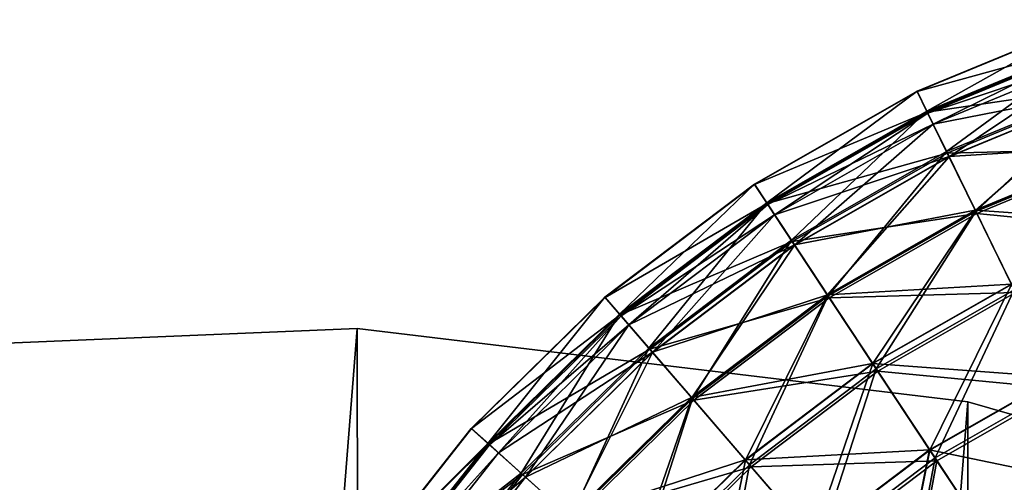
# Model space of a CAD drawing. Header units: millimetres. Extents: x 0 to 453, y 0 to 454.
# Tile 443 of 530: x 208 to 260, y 426 to 450. Entities that reach past the tile are written whole.
import ezdxf

# ---------------------------------------------------------------- set-up
doc = ezdxf.new("R2010")
doc.units = ezdxf.units.MM
doc.header["$LTSCALE"] = 25.4
doc.layers.get('0').update_dxf_attribs({"true_color": 0xff5454})

# ---------------------------------------------------------------- blocks, each defined once
blk = doc.blocks.new('KARO-V-10303.STL')
at = {"color": 7, "true_color": 0xffffff}
mesh = blk.add_polyface(dxfattribs=at)
corners = [(37.568, 211.219, 682.186), (46.118, 216.011, 672.487), (37.052, 212.273, 672.487), (46.495, 214.899, 682.186)]
mesh.append_faces([[corners[k] for k in face] for face in [(0, 1, 2), (1, 0, 3)]], dxfattribs={"vtx0": -1, "color": 7})
mesh = blk.add_polyface(dxfattribs=at)
corners = [(37.052, 212.273, 672.487), (46.124, 215.995, 662.718), (37.059, 212.258, 662.718), (46.118, 216.011, 672.487)]
mesh.append_faces([[corners[k] for k in face] for face in [(0, 1, 2), (1, 0, 3)]], dxfattribs={"vtx0": -1, "color": 7})
mesh = blk.add_polyface(dxfattribs=at)
corners = [(37.059, 212.258, 662.718), (46.511, 214.851, 653.023), (37.59, 211.173, 653.023), (46.124, 215.995, 662.718)]
mesh.append_faces([[corners[k] for k in face] for face in [(0, 1, 2), (1, 0, 3)]], dxfattribs={"vtx0": -1, "color": 7})
mesh = blk.add_polyface(dxfattribs=at)
corners = [(38.6, 209.11, 691.669), (46.495, 214.899, 682.186), (37.568, 211.219, 682.186), (47.249, 212.676, 691.669)]
mesh.append_faces([[corners[k] for k in face] for face in [(0, 1, 2), (1, 0, 3)]], dxfattribs={"vtx0": -1, "color": 7})
mesh = blk.add_polyface(dxfattribs=at)
corners = [(37.59, 211.173, 653.023), (47.276, 212.597, 643.548), (38.637, 209.035, 643.548), (46.511, 214.851, 653.023)]
mesh.append_faces([[corners[k] for k in face] for face in [(0, 1, 2), (1, 0, 3)]], dxfattribs={"vtx0": -1, "color": 7})
mesh = blk.add_polyface(dxfattribs=at)
corners = [(46.531, 214.794, 667.704), (37.897, 210.546, 657.704), (46.735, 214.19, 657.704), (37.617, 211.119, 667.704)]
mesh.append_faces([[corners[k] for k in face] for face in [(0, 1, 2), (1, 0, 3)]], dxfattribs={"vtx0": -1, "color": 7})
mesh = blk.add_polyface(dxfattribs=at)
corners = [(46.734, 214.194, 677.704), (37.617, 211.119, 667.704), (46.531, 214.794, 667.704), (37.895, 210.55, 677.704)]
mesh.append_faces([[corners[k] for k in face] for face in [(0, 1, 2), (1, 0, 3)]], dxfattribs={"vtx0": -1, "color": 7})
mesh = blk.add_polyface(dxfattribs=at)
corners = [(47.342, 212.4, 687.543), (37.895, 210.55, 677.704), (46.734, 214.194, 677.704), (38.728, 208.849, 687.543)]
mesh.append_faces([[corners[k] for k in face] for face in [(0, 1, 2), (1, 0, 3)]], dxfattribs={"vtx0": -1, "color": 7})
mesh = blk.add_polyface(dxfattribs=at)
corners = [(46.735, 214.19, 657.704), (38.731, 208.841, 647.866), (47.345, 212.392, 647.866), (37.897, 210.546, 657.704)]
mesh.append_faces([[corners[k] for k in face] for face in [(0, 1, 2), (1, 0, 3)]], dxfattribs={"vtx0": -1, "color": 7})
mesh = blk.add_polyface(dxfattribs=at)
corners = [(40.132, 205.979, 700.795), (47.249, 212.676, 691.669), (38.6, 209.11, 691.669), (48.368, 209.375, 700.795)]
mesh.append_faces([[corners[k] for k in face] for face in [(0, 1, 2), (1, 0, 3)]], dxfattribs={"vtx0": -1, "color": 7})
mesh = blk.add_polyface(dxfattribs=at)
corners = [(38.637, 209.035, 643.548), (48.405, 209.266, 634.434), (40.183, 205.876, 634.434), (47.276, 212.597, 643.548)]
mesh.append_faces([[corners[k] for k in face] for face in [(0, 1, 2), (1, 0, 3)]], dxfattribs={"vtx0": -1, "color": 7})
mesh = blk.add_polyface(dxfattribs=at)
corners = [(48.346, 209.442, 697.063), (38.728, 208.849, 687.543), (47.342, 212.4, 687.543), (40.101, 206.043, 697.063)]
mesh.append_faces([[corners[k] for k in face] for face in [(0, 1, 2), (1, 0, 3)]], dxfattribs={"vtx0": -1, "color": 7})
mesh = blk.add_polyface(dxfattribs=at)
corners = [(47.345, 212.392, 647.866), (40.107, 206.032, 638.347), (48.35, 209.43, 638.347), (38.731, 208.841, 647.866)]
mesh.append_faces([[corners[k] for k in face] for face in [(0, 1, 2), (1, 0, 3)]], dxfattribs={"vtx0": -1, "color": 7})
mesh = blk.add_polyface(dxfattribs=at)
corners = [(29.185, 206.427, 682.186), (37.052, 212.273, 672.487), (28.538, 207.407, 672.487), (37.568, 211.219, 682.186)]
mesh.append_faces([[corners[k] for k in face] for face in [(0, 1, 2), (1, 0, 3)]], dxfattribs={"vtx0": -1, "color": 7})
mesh = blk.add_polyface(dxfattribs=at)
corners = [(28.538, 207.407, 672.487), (37.059, 212.258, 662.718), (28.547, 207.393, 662.718), (37.052, 212.273, 672.487)]
mesh.append_faces([[corners[k] for k in face] for face in [(0, 1, 2), (1, 0, 3)]], dxfattribs={"vtx0": -1, "color": 7})
mesh = blk.add_polyface(dxfattribs=at)
corners = [(28.547, 207.393, 662.718), (37.59, 211.173, 653.023), (29.213, 206.385, 653.023), (37.059, 212.258, 662.718)]
mesh.append_faces([[corners[k] for k in face] for face in [(0, 1, 2), (1, 0, 3)]], dxfattribs={"vtx0": -1, "color": 7})
mesh = blk.add_polyface(dxfattribs=at)
corners = [(30.478, 204.468, 691.669), (37.568, 211.219, 682.186), (29.185, 206.427, 682.186), (38.6, 209.11, 691.669)]
mesh.append_faces([[corners[k] for k in face] for face in [(0, 1, 2), (1, 0, 3)]], dxfattribs={"vtx0": -1, "color": 7})
mesh = blk.add_polyface(dxfattribs=at)
corners = [(29.213, 206.385, 653.023), (38.637, 209.035, 643.548), (30.524, 204.398, 643.548), (37.59, 211.173, 653.023)]
mesh.append_faces([[corners[k] for k in face] for face in [(0, 1, 2), (1, 0, 3)]], dxfattribs={"vtx0": -1, "color": 7})
mesh = blk.add_polyface(dxfattribs=at)
corners = [(37.895, 210.55, 677.704), (29.246, 206.334, 667.704), (37.617, 211.119, 667.704), (29.595, 205.806, 677.704)]
mesh.append_faces([[corners[k] for k in face] for face in [(0, 1, 2), (1, 0, 3)]], dxfattribs={"vtx0": -1, "color": 7})
mesh = blk.add_polyface(dxfattribs=at)
corners = [(37.617, 211.119, 667.704), (29.597, 205.802, 657.704), (37.897, 210.546, 657.704), (29.246, 206.334, 667.704)]
mesh.append_faces([[corners[k] for k in face] for face in [(0, 1, 2), (1, 0, 3)]], dxfattribs={"vtx0": -1, "color": 7})
mesh = blk.add_polyface(dxfattribs=at)
corners = [(38.728, 208.849, 687.543), (29.595, 205.806, 677.704), (37.895, 210.55, 677.704), (30.638, 204.225, 687.543)]
mesh.append_faces([[corners[k] for k in face] for face in [(0, 1, 2), (1, 0, 3)]], dxfattribs={"vtx0": -1, "color": 7})
mesh = blk.add_polyface(dxfattribs=at)
corners = [(37.897, 210.546, 657.704), (30.643, 204.218, 647.866), (38.731, 208.841, 647.866), (29.597, 205.802, 657.704)]
mesh.append_faces([[corners[k] for k in face] for face in [(0, 1, 2), (1, 0, 3)]], dxfattribs={"vtx0": -1, "color": 7})
mesh = blk.add_polyface(dxfattribs=at)
corners = [(49.728, 205.366, 706.111), (40.101, 206.043, 697.063), (48.346, 209.442, 697.063), (41.993, 202.177, 706.111)]
mesh.append_faces([[corners[k] for k in face] for face in [(0, 1, 2), (1, 0, 3)]], dxfattribs={"vtx0": -1, "color": 7})
mesh = blk.add_polyface(dxfattribs=at)
corners = [(48.35, 209.43, 638.347), (42, 202.162, 629.3), (49.733, 205.35, 629.3), (40.107, 206.032, 638.347)]
mesh.append_faces([[corners[k] for k in face] for face in [(0, 1, 2), (1, 0, 3)]], dxfattribs={"vtx0": -1, "color": 7})
mesh = blk.add_polyface(dxfattribs=at)
corners = [(42.142, 201.872, 709.429), (48.368, 209.375, 700.795), (40.132, 205.979, 700.795), (49.837, 205.045, 709.429)]
mesh.append_faces([[corners[k] for k in face] for face in [(0, 1, 2), (1, 0, 3)]], dxfattribs={"vtx0": -1, "color": 7})
mesh = blk.add_polyface(dxfattribs=at)
corners = [(32.398, 201.558, 700.795), (38.6, 209.11, 691.669), (30.478, 204.468, 691.669), (40.132, 205.979, 700.795)]
mesh.append_faces([[corners[k] for k in face] for face in [(0, 1, 2), (1, 0, 3)]], dxfattribs={"vtx0": -1, "color": 7})
mesh = blk.add_polyface(dxfattribs=at)
corners = [(30.524, 204.398, 643.548), (40.183, 205.876, 634.434), (32.461, 201.462, 634.434), (38.637, 209.035, 643.548)]
mesh.append_faces([[corners[k] for k in face] for face in [(0, 1, 2), (1, 0, 3)]], dxfattribs={"vtx0": -1, "color": 7})
mesh = blk.add_polyface(dxfattribs=at)
corners = [(40.101, 206.043, 697.063), (30.638, 204.225, 687.543), (38.728, 208.849, 687.543), (32.359, 201.617, 697.063)]
mesh.append_faces([[corners[k] for k in face] for face in [(0, 1, 2), (1, 0, 3)]], dxfattribs={"vtx0": -1, "color": 7})
mesh = blk.add_polyface(dxfattribs=at)
corners = [(38.731, 208.841, 647.866), (32.366, 201.607, 638.347), (40.107, 206.032, 638.347), (30.643, 204.218, 647.866)]
mesh.append_faces([[corners[k] for k in face] for face in [(0, 1, 2), (1, 0, 3)]], dxfattribs={"vtx0": -1, "color": 7})
mesh = blk.add_polyface(dxfattribs=at)
corners = [(40.183, 205.876, 634.434), (49.883, 204.907, 625.816), (42.206, 201.742, 625.816), (48.405, 209.266, 634.434)]
mesh.append_faces([[corners[k] for k in face] for face in [(0, 1, 2), (1, 0, 3)]], dxfattribs={"vtx0": -1, "color": 7})
mesh = blk.add_polyface(dxfattribs=at)
corners = [(21.483, 200.602, 682.186), (28.538, 207.407, 672.487), (20.717, 201.492, 672.487), (29.185, 206.427, 682.186)]
mesh.append_faces([[corners[k] for k in face] for face in [(0, 1, 2), (1, 0, 3)]], dxfattribs={"vtx0": -1, "color": 7})
mesh = blk.add_polyface(dxfattribs=at)
corners = [(20.717, 201.492, 672.487), (28.547, 207.393, 662.718), (20.728, 201.479, 662.718), (28.538, 207.407, 672.487)]
mesh.append_faces([[corners[k] for k in face] for face in [(0, 1, 2), (1, 0, 3)]], dxfattribs={"vtx0": -1, "color": 7})
mesh = blk.add_polyface(dxfattribs=at)
corners = [(20.728, 201.479, 662.718), (29.213, 206.385, 653.023), (21.516, 200.564, 653.023), (28.547, 207.393, 662.718)]
mesh.append_faces([[corners[k] for k in face] for face in [(0, 1, 2), (1, 0, 3)]], dxfattribs={"vtx0": -1, "color": 7})
mesh = blk.add_polyface(dxfattribs=at)
corners = [(23.016, 198.825, 691.669), (29.185, 206.427, 682.186), (21.483, 200.602, 682.186), (30.478, 204.468, 691.669)]
mesh.append_faces([[corners[k] for k in face] for face in [(0, 1, 2), (1, 0, 3)]], dxfattribs={"vtx0": -1, "color": 7})
mesh = blk.add_polyface(dxfattribs=at)
corners = [(21.516, 200.564, 653.023), (30.524, 204.398, 643.548), (23.071, 198.762, 643.548), (29.213, 206.385, 653.023)]
mesh.append_faces([[corners[k] for k in face] for face in [(0, 1, 2), (1, 0, 3)]], dxfattribs={"vtx0": -1, "color": 7})
mesh = blk.add_polyface(dxfattribs=at)
corners = [(29.246, 206.334, 667.704), (21.972, 200.036, 657.704), (29.597, 205.802, 657.704), (21.556, 200.518, 667.704)]
mesh.append_faces([[corners[k] for k in face] for face in [(0, 1, 2), (1, 0, 3)]], dxfattribs={"vtx0": -1, "color": 7})
mesh = blk.add_polyface(dxfattribs=at)
corners = [(29.595, 205.806, 677.704), (21.556, 200.518, 667.704), (29.246, 206.334, 667.704), (21.969, 200.039, 677.704)]
mesh.append_faces([[corners[k] for k in face] for face in [(0, 1, 2), (1, 0, 3)]], dxfattribs={"vtx0": -1, "color": 7})
mesh = blk.add_polyface(dxfattribs=at)
corners = [(30.638, 204.225, 687.543), (21.969, 200.039, 677.704), (29.595, 205.806, 677.704), (23.206, 198.604, 687.543)]
mesh.append_faces([[corners[k] for k in face] for face in [(0, 1, 2), (1, 0, 3)]], dxfattribs={"vtx0": -1, "color": 7})
mesh = blk.add_polyface(dxfattribs=at)
corners = [(29.597, 205.802, 657.704), (23.212, 198.598, 647.866), (30.643, 204.218, 647.866), (21.972, 200.036, 657.704)]
mesh.append_faces([[corners[k] for k in face] for face in [(0, 1, 2), (1, 0, 3)]], dxfattribs={"vtx0": -1, "color": 7})
mesh = blk.add_polyface(dxfattribs=at)
corners = [(41.993, 202.177, 706.111), (32.359, 201.617, 697.063), (40.101, 206.043, 697.063), (34.73, 198.025, 706.111)]
mesh.append_faces([[corners[k] for k in face] for face in [(0, 1, 2), (1, 0, 3)]], dxfattribs={"vtx0": -1, "color": 7})
mesh = blk.add_polyface(dxfattribs=at)
corners = [(40.107, 206.032, 638.347), (34.739, 198.012, 629.3), (42, 202.162, 629.3), (32.366, 201.607, 638.347)]
mesh.append_faces([[corners[k] for k in face] for face in [(0, 1, 2), (1, 0, 3)]], dxfattribs={"vtx0": -1, "color": 7})
mesh = blk.add_polyface(dxfattribs=at)
corners = [(34.917, 197.742, 709.429), (40.132, 205.979, 700.795), (32.398, 201.558, 700.795), (42.142, 201.872, 709.429)]
mesh.append_faces([[corners[k] for k in face] for face in [(0, 1, 2), (1, 0, 3)]], dxfattribs={"vtx0": -1, "color": 7})
mesh = blk.add_polyface(dxfattribs=at)
corners = [(32.461, 201.462, 634.434), (42.206, 201.742, 625.816), (34.996, 197.622, 625.816), (40.183, 205.876, 634.434)]
mesh.append_faces([[corners[k] for k in face] for face in [(0, 1, 2), (1, 0, 3)]], dxfattribs={"vtx0": -1, "color": 7})
mesh = blk.add_polyface(dxfattribs=at)
corners = [(25.293, 196.185, 700.795), (30.478, 204.468, 691.669), (23.016, 198.825, 691.669), (32.398, 201.558, 700.795)]
mesh.append_faces([[corners[k] for k in face] for face in [(0, 1, 2), (1, 0, 3)]], dxfattribs={"vtx0": -1, "color": 7})
mesh = blk.add_polyface(dxfattribs=at)
corners = [(23.071, 198.762, 643.548), (32.461, 201.462, 634.434), (25.368, 196.098, 634.434), (30.524, 204.398, 643.548)]
mesh.append_faces([[corners[k] for k in face] for face in [(0, 1, 2), (1, 0, 3)]], dxfattribs={"vtx0": -1, "color": 7})
mesh = blk.add_polyface(dxfattribs=at)
corners = [(32.359, 201.617, 697.063), (23.206, 198.604, 687.543), (30.638, 204.225, 687.543), (25.246, 196.238, 697.063)]
mesh.append_faces([[corners[k] for k in face] for face in [(0, 1, 2), (1, 0, 3)]], dxfattribs={"vtx0": -1, "color": 7})
mesh = blk.add_polyface(dxfattribs=at)
corners = [(30.643, 204.218, 647.866), (25.255, 196.229, 638.347), (32.366, 201.607, 638.347), (23.212, 198.598, 647.866)]
mesh.append_faces([[corners[k] for k in face] for face in [(0, 1, 2), (1, 0, 3)]], dxfattribs={"vtx0": -1, "color": 7})
mesh = blk.add_polyface(dxfattribs=at)
corners = [(44.374, 197.313, 714.542), (34.73, 198.025, 706.111), (41.993, 202.177, 706.111), (37.713, 193.506, 714.542)]
mesh.append_faces([[corners[k] for k in face] for face in [(0, 1, 2), (1, 0, 3)]], dxfattribs={"vtx0": -1, "color": 7})
mesh = blk.add_polyface(dxfattribs=at)
corners = [(42, 202.162, 629.3), (37.724, 193.489, 620.872), (44.382, 197.295, 620.872), (34.739, 198.012, 629.3)]
mesh.append_faces([[corners[k] for k in face] for face in [(0, 1, 2), (1, 0, 3)]], dxfattribs={"vtx0": -1, "color": 7})
mesh = blk.add_polyface(dxfattribs=at)
corners = [(34.73, 198.025, 706.111), (25.246, 196.238, 697.063), (32.359, 201.617, 697.063), (28.057, 192.979, 706.111)]
mesh.append_faces([[corners[k] for k in face] for face in [(0, 1, 2), (1, 0, 3)]], dxfattribs={"vtx0": -1, "color": 7})
mesh = blk.add_polyface(dxfattribs=at)
corners = [(32.366, 201.607, 638.347), (28.068, 192.967, 629.3), (34.739, 198.012, 629.3), (25.255, 196.229, 638.347)]
mesh.append_faces([[corners[k] for k in face] for face in [(0, 1, 2), (1, 0, 3)]], dxfattribs={"vtx0": -1, "color": 7})
mesh = blk.add_polyface(dxfattribs=at)
corners = [(28.279, 192.722, 709.429), (32.398, 201.558, 700.795), (25.293, 196.185, 700.795), (34.917, 197.742, 709.429)]
mesh.append_faces([[corners[k] for k in face] for face in [(0, 1, 2), (1, 0, 3)]], dxfattribs={"vtx0": -1, "color": 7})
mesh = blk.add_polyface(dxfattribs=at)
corners = [(37.996, 193.077, 717.44), (42.142, 201.872, 709.429), (34.917, 197.742, 709.429), (44.6, 196.851, 717.44)]
mesh.append_faces([[corners[k] for k in face] for face in [(0, 1, 2), (1, 0, 3)]], dxfattribs={"vtx0": -1, "color": 7})
mesh = blk.add_polyface(dxfattribs=at)
corners = [(34.996, 197.622, 625.816), (44.676, 196.696, 617.824), (38.091, 192.933, 617.824), (42.206, 201.742, 625.816)]
mesh.append_faces([[corners[k] for k in face] for face in [(0, 1, 2), (1, 0, 3)]], dxfattribs={"vtx0": -1, "color": 7})
mesh = blk.add_polyface(dxfattribs=at)
corners = [(14.59, 193.841, 682.186), (20.717, 201.492, 672.487), (13.716, 194.625, 672.487), (21.483, 200.602, 682.186)]
mesh.append_faces([[corners[k] for k in face] for face in [(0, 1, 2), (1, 0, 3)]], dxfattribs={"vtx0": -1, "color": 7})
mesh = blk.add_polyface(dxfattribs=at)
corners = [(13.716, 194.625, 672.487), (20.728, 201.479, 662.718), (13.728, 194.613, 662.718), (20.717, 201.492, 672.487)]
mesh.append_faces([[corners[k] for k in face] for face in [(0, 1, 2), (1, 0, 3)]], dxfattribs={"vtx0": -1, "color": 7})
mesh = blk.add_polyface(dxfattribs=at)
corners = [(13.728, 194.613, 662.718), (21.516, 200.564, 653.023), (14.627, 193.807, 653.023), (20.728, 201.479, 662.718)]
mesh.append_faces([[corners[k] for k in face] for face in [(0, 1, 2), (1, 0, 3)]], dxfattribs={"vtx0": -1, "color": 7})
mesh = blk.add_polyface(dxfattribs=at)
corners = [(25.368, 196.098, 634.434), (34.996, 197.622, 625.816), (28.373, 192.613, 625.816), (32.461, 201.462, 634.434)]
mesh.append_faces([[corners[k] for k in face] for face in [(0, 1, 2), (1, 0, 3)]], dxfattribs={"vtx0": -1, "color": 7})
mesh = blk.add_polyface(dxfattribs=at)
corners = [(16.337, 192.274, 691.669), (21.483, 200.602, 682.186), (14.59, 193.841, 682.186), (23.016, 198.825, 691.669)]
mesh.append_faces([[corners[k] for k in face] for face in [(0, 1, 2), (1, 0, 3)]], dxfattribs={"vtx0": -1, "color": 7})
mesh = blk.add_polyface(dxfattribs=at)
corners = [(14.627, 193.807, 653.023), (23.071, 198.762, 643.548), (16.399, 192.218, 643.548), (21.516, 200.564, 653.023)]
mesh.append_faces([[corners[k] for k in face] for face in [(0, 1, 2), (1, 0, 3)]], dxfattribs={"vtx0": -1, "color": 7})
mesh = blk.add_polyface(dxfattribs=at)
corners = [(21.969, 200.039, 677.704), (14.672, 193.767, 667.704), (21.556, 200.518, 667.704), (15.144, 193.344, 677.704)]
mesh.append_faces([[corners[k] for k in face] for face in [(0, 1, 2), (1, 0, 3)]], dxfattribs={"vtx0": -1, "color": 7})
mesh = blk.add_polyface(dxfattribs=at)
corners = [(21.556, 200.518, 667.704), (15.147, 193.341, 657.704), (21.972, 200.036, 657.704), (14.672, 193.767, 667.704)]
mesh.append_faces([[corners[k] for k in face] for face in [(0, 1, 2), (1, 0, 3)]], dxfattribs={"vtx0": -1, "color": 7})
mesh = blk.add_polyface(dxfattribs=at)
corners = [(23.206, 198.604, 687.543), (15.144, 193.344, 677.704), (21.969, 200.039, 677.704), (16.554, 192.08, 687.543)]
mesh.append_faces([[corners[k] for k in face] for face in [(0, 1, 2), (1, 0, 3)]], dxfattribs={"vtx0": -1, "color": 7})
mesh = blk.add_polyface(dxfattribs=at)
corners = [(21.972, 200.036, 657.704), (16.56, 192.074, 647.866), (23.212, 198.598, 647.866), (15.147, 193.341, 657.704)]
mesh.append_faces([[corners[k] for k in face] for face in [(0, 1, 2), (1, 0, 3)]], dxfattribs={"vtx0": -1, "color": 7})
at = {"color": 250, "true_color": 0x262626}
mesh = blk.add_polyface(dxfattribs=at)
corners = [(-197.361, -32.381, 1779.606), (-197.458, 31.784, 1779.606), (-200, -0.302, 1779.606), (-189.803, 63.047, 1779.606), (-189.611, -63.62, 1779.606), (-177.232, 92.677, 1779.606), (-176.95, -93.212, 1779.606), (-160.07, 119.907, 1779.606), (-159.707, -120.39, 1779.606), (-138.763, 144.031, 1779.606), (-138.327, -144.45, 1779.606), (-113.862, 164.425, 1779.606), (-113.364, -164.768, 1779.606), (-86.012, 180.56, 1779.606), (-85.465, -180.82, 1779.606), (-55.934, 192.019, 1779.606), (-55.353, -192.188, 1779.606), (-24.407, 198.505, 1779.606), (-23.807, -198.578, 1779.606), (7.751, 199.85, 1779.606), (8.355, -199.825, 1779.606), (39.709, 196.018, 1779.606), (40.301, -195.897, 1779.606), (70.638, 187.11, 1779.606), (71.204, -186.896, 1779.606), (99.738, 173.356, 1779.606), (100.262, -173.054, 1779.606), (126.255, 155.112, 1779.606), (126.723, -154.73, 1779.606), (149.501, 132.851, 1779.606), (149.902, -132.398, 1779.606), (168.876, 107.149, 1779.606), (169.199, -106.637, 1779.606), (183.877, 78.671, 1779.606), (184.114, -78.115, 1779.606), (194.116, 48.157, 1779.606), (194.26, -47.57, 1779.606), (199.327, 16.395, 1779.606), (199.376, -15.792, 1779.606)]
mesh.append_faces([[corners[k] for k in face] for face in [(0, 1, 2), (37, 36, 38)]], dxfattribs={"vtx0": -1, "color": 250})
mesh.append_faces([[corners[k] for k in face] for face in [(1, 0, 3), (3, 4, 5), (5, 6, 7), (7, 8, 9), (9, 10, 11), (11, 12, 13), (13, 14, 15), (15, 16, 17), (17, 18, 19), (19, 20, 21), (21, 22, 23), (23, 24, 25), (25, 26, 27), (27, 28, 29), (29, 30, 31), (31, 32, 33), (33, 34, 35), (35, 36, 37)]], dxfattribs={"vtx0": -1, "vtx1": -1, "color": 250})
mesh.append_faces([[corners[k] for k in face] for face in [(3, 0, 4), (5, 4, 6), (7, 6, 8), (9, 8, 10), (11, 10, 12), (13, 12, 14), (15, 14, 16), (17, 16, 18), (19, 18, 20), (21, 20, 22), (23, 22, 24), (25, 24, 26), (27, 26, 28), (29, 28, 30), (31, 30, 32), (33, 32, 34), (35, 34, 36)]], dxfattribs={"vtx0": -1, "vtx2": -1, "color": 250})
mesh = blk.add_polyface(dxfattribs=at)
corners = [(-197.458, 31.784, 1778.806), (-197.361, -32.381, 1778.806), (-200, -0.302, 1778.806), (-189.803, 63.047, 1778.806), (-189.611, -63.62, 1778.806), (-177.232, 92.677, 1778.806), (-176.95, -93.212, 1778.806), (-160.07, 119.907, 1778.806), (-159.707, -120.39, 1778.806), (-138.763, 144.031, 1778.806), (-138.327, -144.45, 1778.806), (-113.862, 164.425, 1778.806), (-113.364, -164.768, 1778.806), (-86.012, 180.56, 1778.806), (-85.465, -180.82, 1778.806), (-55.934, 192.019, 1778.806), (-55.353, -192.188, 1778.806), (-24.407, 198.505, 1778.806), (-23.807, -198.578, 1778.806), (7.751, 199.85, 1778.806), (8.355, -199.825, 1778.806), (39.709, 196.018, 1778.806), (40.301, -195.897, 1778.806), (70.638, 187.11, 1778.806), (71.204, -186.896, 1778.806), (99.738, 173.356, 1778.806), (100.262, -173.054, 1778.806), (126.255, 155.112, 1778.806), (126.723, -154.73, 1778.806), (149.501, 132.851, 1778.806), (149.902, -132.398, 1778.806), (168.876, 107.149, 1778.806), (169.199, -106.637, 1778.806), (183.877, 78.671, 1778.806), (184.114, -78.115, 1778.806), (194.116, 48.157, 1778.806), (194.26, -47.57, 1778.806), (199.327, 16.395, 1778.806), (199.376, -15.792, 1778.806)]
mesh.append_faces([[corners[k] for k in face] for face in [(0, 1, 2), (36, 37, 38)]], dxfattribs={"vtx0": -1, "color": 250})
mesh.append_faces([[corners[k] for k in face] for face in [(1, 3, 4), (4, 5, 6), (6, 7, 8), (8, 9, 10), (10, 11, 12), (12, 13, 14), (14, 15, 16), (16, 17, 18), (18, 19, 20), (20, 21, 22), (22, 23, 24), (24, 25, 26), (26, 27, 28), (28, 29, 30), (30, 31, 32), (32, 33, 34), (34, 35, 36)]], dxfattribs={"vtx0": -1, "vtx1": -1, "color": 250})
mesh.append_faces([[corners[k] for k in face] for face in [(1, 0, 3), (4, 3, 5), (6, 5, 7), (8, 7, 9), (10, 9, 11), (12, 11, 13), (14, 13, 15), (16, 15, 17), (18, 17, 19), (20, 19, 21), (22, 21, 23), (24, 23, 25), (26, 25, 27), (28, 27, 29), (30, 29, 31), (32, 31, 33), (34, 33, 35), (36, 35, 37)]], dxfattribs={"vtx0": -1, "vtx2": -1, "color": 250})
mesh = blk.add_polyface(dxfattribs=at)
corners = [(-24.407, 198.505, 1779.606), (7.751, 199.85, 1778.806), (-24.407, 198.505, 1778.806), (7.751, 199.85, 1779.606)]
mesh.append_faces([[corners[k] for k in face] for face in [(0, 1, 2), (1, 0, 3)]], dxfattribs={"vtx0": -1, "color": 250})
mesh = blk.add_polyface(dxfattribs=at)
corners = [(7.751, 199.85, 1779.606), (39.709, 196.018, 1778.806), (7.751, 199.85, 1778.806), (39.709, 196.018, 1779.606)]
mesh.append_faces([[corners[k] for k in face] for face in [(0, 1, 2), (1, 0, 3)]], dxfattribs={"vtx0": -1, "color": 250})
at = {"color": 7, "true_color": 0xffffff}
mesh = blk.add_polyface(dxfattribs=at)
corners = [(18.933, 189.947, 700.795), (23.016, 198.825, 691.669), (16.337, 192.274, 691.669), (25.293, 196.185, 700.795)]
mesh.append_faces([[corners[k] for k in face] for face in [(0, 1, 2), (1, 0, 3)]], dxfattribs={"vtx0": -1, "color": 7})
mesh = blk.add_polyface(dxfattribs=at)
corners = [(16.399, 192.218, 643.548), (25.368, 196.098, 634.434), (19.018, 189.87, 634.434), (23.071, 198.762, 643.548)]
mesh.append_faces([[corners[k] for k in face] for face in [(0, 1, 2), (1, 0, 3)]], dxfattribs={"vtx0": -1, "color": 7})
mesh = blk.add_polyface(dxfattribs=at)
corners = [(25.246, 196.238, 697.063), (16.554, 192.08, 687.543), (23.206, 198.604, 687.543), (18.88, 189.994, 697.063)]
mesh.append_faces([[corners[k] for k in face] for face in [(0, 1, 2), (1, 0, 3)]], dxfattribs={"vtx0": -1, "color": 7})
mesh = blk.add_polyface(dxfattribs=at)
corners = [(23.212, 198.598, 647.866), (18.889, 189.986, 638.347), (25.255, 196.229, 638.347), (16.56, 192.074, 647.866)]
mesh.append_faces([[corners[k] for k in face] for face in [(0, 1, 2), (1, 0, 3)]], dxfattribs={"vtx0": -1, "color": 7})
mesh = blk.add_polyface(dxfattribs=at)
corners = [(37.713, 193.506, 714.542), (28.057, 192.979, 706.111), (34.73, 198.025, 706.111), (31.593, 188.878, 714.542)]
mesh.append_faces([[corners[k] for k in face] for face in [(0, 1, 2), (1, 0, 3)]], dxfattribs={"vtx0": -1, "color": 7})
mesh = blk.add_polyface(dxfattribs=at)
corners = [(34.739, 198.012, 629.3), (31.606, 188.863, 620.872), (37.724, 193.489, 620.872), (28.068, 192.967, 629.3)]
mesh.append_faces([[corners[k] for k in face] for face in [(0, 1, 2), (1, 0, 3)]], dxfattribs={"vtx0": -1, "color": 7})
mesh = blk.add_polyface(dxfattribs=at)
corners = [(31.929, 188.488, 717.44), (34.917, 197.742, 709.429), (28.279, 192.722, 709.429), (37.996, 193.077, 717.44)]
mesh.append_faces([[corners[k] for k in face] for face in [(0, 1, 2), (1, 0, 3)]], dxfattribs={"vtx0": -1, "color": 7})
mesh = blk.add_polyface(dxfattribs=at)
corners = [(28.373, 192.613, 625.816), (38.091, 192.933, 617.824), (32.042, 188.358, 617.824), (34.996, 197.622, 625.816)]
mesh.append_faces([[corners[k] for k in face] for face in [(0, 1, 2), (1, 0, 3)]], dxfattribs={"vtx0": -1, "color": 7})
mesh = blk.add_polyface(dxfattribs=at)
corners = [(47.204, 191.53, 722.22), (37.713, 193.506, 714.542), (44.374, 197.313, 714.542), (41.259, 188.133, 722.22)]
mesh.append_faces([[corners[k] for k in face] for face in [(0, 1, 2), (1, 0, 3)]], dxfattribs={"vtx0": -1, "color": 7})
mesh = blk.add_polyface(dxfattribs=at)
corners = [(44.382, 197.295, 620.872), (41.272, 188.113, 613.197), (47.214, 191.51, 613.197), (37.724, 193.489, 620.872)]
mesh.append_faces([[corners[k] for k in face] for face in [(0, 1, 2), (1, 0, 3)]], dxfattribs={"vtx0": -1, "color": 7})
mesh = blk.add_polyface(dxfattribs=at)
corners = [(41.591, 187.63, 724.711), (44.6, 196.851, 717.44), (37.996, 193.077, 717.44), (47.468, 190.99, 724.711)]
mesh.append_faces([[corners[k] for k in face] for face in [(0, 1, 2), (1, 0, 3)]], dxfattribs={"vtx0": -1, "color": 7})
mesh = blk.add_polyface(dxfattribs=at)
corners = [(44.676, 196.696, 617.824), (41.699, 187.465, 610.576), (38.091, 192.933, 617.824), (47.555, 190.812, 610.576)]
mesh.append_faces([[corners[k] for k in face] for face in [(0, 1, 2), (1, 0, 3)]], dxfattribs={"vtx0": -1, "color": 7})
mesh = blk.add_polyface(dxfattribs=at)
corners = [(28.057, 192.979, 706.111), (18.88, 189.994, 697.063), (25.246, 196.238, 697.063), (22.085, 187.121, 706.111)]
mesh.append_faces([[corners[k] for k in face] for face in [(0, 1, 2), (1, 0, 3)]], dxfattribs={"vtx0": -1, "color": 7})
mesh = blk.add_polyface(dxfattribs=at)
corners = [(25.255, 196.229, 638.347), (22.097, 187.11, 629.3), (28.068, 192.967, 629.3), (18.889, 189.986, 638.347)]
mesh.append_faces([[corners[k] for k in face] for face in [(0, 1, 2), (1, 0, 3)]], dxfattribs={"vtx0": -1, "color": 7})
mesh = blk.add_polyface(dxfattribs=at)
corners = [(22.337, 186.894, 709.429), (25.293, 196.185, 700.795), (18.933, 189.947, 700.795), (28.279, 192.722, 709.429)]
mesh.append_faces([[corners[k] for k in face] for face in [(0, 1, 2), (1, 0, 3)]], dxfattribs={"vtx0": -1, "color": 7})
mesh = blk.add_polyface(dxfattribs=at)
corners = [(19.018, 189.87, 634.434), (28.373, 192.613, 625.816), (22.445, 186.798, 625.816), (25.368, 196.098, 634.434)]
mesh.append_faces([[corners[k] for k in face] for face in [(0, 1, 2), (1, 0, 3)]], dxfattribs={"vtx0": -1, "color": 7})
at = {"color": 250, "true_color": 0x262626}
mesh = blk.add_polyface(dxfattribs=at)
corners = [(39.709, 196.018, 1779.606), (70.638, 187.11, 1778.806), (39.709, 196.018, 1778.806), (70.638, 187.11, 1779.606)]
mesh.append_faces([[corners[k] for k in face] for face in [(0, 1, 2), (1, 0, 3)]], dxfattribs={"vtx0": -1, "color": 250})
at = {"color": 7, "true_color": 0xffffff}
mesh = blk.add_polyface(dxfattribs=at)
corners = [(14.59, 193.841, 682.186), (7.65, 186.919, 672.487), (8.617, 186.254, 682.186), (13.716, 194.625, 672.487)]
mesh.append_faces([[corners[k] for k in face] for face in [(0, 1, 2), (1, 0, 3)]], dxfattribs={"vtx0": -1, "color": 7})
mesh = blk.add_polyface(dxfattribs=at)
corners = [(7.65, 186.919, 672.487), (13.728, 194.613, 662.718), (7.664, 186.91, 662.718), (13.716, 194.625, 672.487)]
mesh.append_faces([[corners[k] for k in face] for face in [(0, 1, 2), (1, 0, 3)]], dxfattribs={"vtx0": -1, "color": 7})
mesh = blk.add_polyface(dxfattribs=at)
corners = [(7.664, 186.91, 662.718), (14.627, 193.807, 653.023), (8.659, 186.225, 653.023), (13.728, 194.613, 662.718)]
mesh.append_faces([[corners[k] for k in face] for face in [(0, 1, 2), (1, 0, 3)]], dxfattribs={"vtx0": -1, "color": 7})
mesh = blk.add_polyface(dxfattribs=at)
corners = [(16.337, 192.274, 691.669), (8.617, 186.254, 682.186), (10.551, 184.923, 691.669), (14.59, 193.841, 682.186)]
mesh.append_faces([[corners[k] for k in face] for face in [(0, 1, 2), (1, 0, 3)]], dxfattribs={"vtx0": -1, "color": 7})
mesh = blk.add_polyface(dxfattribs=at)
corners = [(8.659, 186.225, 653.023), (16.399, 192.218, 643.548), (10.62, 184.876, 643.548), (14.627, 193.807, 653.023)]
mesh.append_faces([[corners[k] for k in face] for face in [(0, 1, 2), (1, 0, 3)]], dxfattribs={"vtx0": -1, "color": 7})
mesh = blk.add_polyface(dxfattribs=at)
corners = [(8.709, 186.191, 667.704), (15.144, 193.344, 677.704), (9.231, 185.832, 677.704), (14.672, 193.767, 667.704)]
mesh.append_faces([[corners[k] for k in face] for face in [(0, 1, 2), (1, 0, 3)]], dxfattribs={"vtx0": -1, "color": 7})
mesh = blk.add_polyface(dxfattribs=at)
corners = [(15.147, 193.341, 657.704), (8.709, 186.191, 667.704), (9.234, 185.829, 657.704), (14.672, 193.767, 667.704)]
mesh.append_faces([[corners[k] for k in face] for face in [(0, 1, 2), (1, 0, 3)]], dxfattribs={"vtx0": -1, "color": 7})
mesh = blk.add_polyface(dxfattribs=at)
corners = [(9.231, 185.832, 677.704), (16.554, 192.08, 687.543), (10.791, 184.758, 687.543), (15.144, 193.344, 677.704)]
mesh.append_faces([[corners[k] for k in face] for face in [(0, 1, 2), (1, 0, 3)]], dxfattribs={"vtx0": -1, "color": 7})
mesh = blk.add_polyface(dxfattribs=at)
corners = [(16.56, 192.074, 647.866), (9.234, 185.829, 657.704), (10.798, 184.753, 647.866), (15.147, 193.341, 657.704)]
mesh.append_faces([[corners[k] for k in face] for face in [(0, 1, 2), (1, 0, 3)]], dxfattribs={"vtx0": -1, "color": 7})
mesh = blk.add_polyface(dxfattribs=at)
corners = [(37.713, 193.506, 714.542), (35.798, 184.002, 722.22), (31.593, 188.878, 714.542), (41.259, 188.133, 722.22)]
mesh.append_faces([[corners[k] for k in face] for face in [(0, 1, 2), (1, 0, 3)]], dxfattribs={"vtx0": -1, "color": 7})
mesh = blk.add_polyface(dxfattribs=at)
corners = [(35.813, 183.985, 613.197), (37.724, 193.489, 620.872), (31.606, 188.863, 620.872), (41.272, 188.113, 613.197)]
mesh.append_faces([[corners[k] for k in face] for face in [(0, 1, 2), (1, 0, 3)]], dxfattribs={"vtx0": -1, "color": 7})
mesh = blk.add_polyface(dxfattribs=at)
corners = [(31.593, 188.878, 714.542), (22.085, 187.121, 706.111), (28.057, 192.979, 706.111), (26.116, 183.506, 714.542)]
mesh.append_faces([[corners[k] for k in face] for face in [(0, 1, 2), (1, 0, 3)]], dxfattribs={"vtx0": -1, "color": 7})
mesh = blk.add_polyface(dxfattribs=at)
corners = [(28.068, 192.967, 629.3), (26.131, 183.493, 620.872), (31.606, 188.863, 620.872), (22.097, 187.11, 629.3)]
mesh.append_faces([[corners[k] for k in face] for face in [(0, 1, 2), (1, 0, 3)]], dxfattribs={"vtx0": -1, "color": 7})
mesh = blk.add_polyface(dxfattribs=at)
corners = [(36.191, 183.547, 724.711), (37.996, 193.077, 717.44), (31.929, 188.488, 717.44), (41.591, 187.63, 724.711)]
mesh.append_faces([[corners[k] for k in face] for face in [(0, 1, 2), (1, 0, 3)]], dxfattribs={"vtx0": -1, "color": 7})
mesh = blk.add_polyface(dxfattribs=at)
corners = [(38.091, 192.933, 617.824), (36.32, 183.397, 610.576), (32.042, 188.358, 617.824), (41.699, 187.465, 610.576)]
mesh.append_faces([[corners[k] for k in face] for face in [(0, 1, 2), (1, 0, 3)]], dxfattribs={"vtx0": -1, "color": 7})
mesh = blk.add_polyface(dxfattribs=at)
corners = [(26.499, 183.162, 717.44), (28.279, 192.722, 709.429), (22.337, 186.894, 709.429), (31.929, 188.488, 717.44)]
mesh.append_faces([[corners[k] for k in face] for face in [(0, 1, 2), (1, 0, 3)]], dxfattribs={"vtx0": -1, "color": 7})
mesh = blk.add_polyface(dxfattribs=at)
corners = [(22.445, 186.798, 625.816), (32.042, 188.358, 617.824), (26.628, 183.047, 617.824), (28.373, 192.613, 625.816)]
mesh.append_faces([[corners[k] for k in face] for face in [(0, 1, 2), (1, 0, 3)]], dxfattribs={"vtx0": -1, "color": 7})
mesh = blk.add_polyface(dxfattribs=at)
corners = [(18.933, 189.947, 700.795), (10.551, 184.923, 691.669), (13.423, 182.947, 700.795), (16.337, 192.274, 691.669)]
mesh.append_faces([[corners[k] for k in face] for face in [(0, 1, 2), (1, 0, 3)]], dxfattribs={"vtx0": -1, "color": 7})
mesh = blk.add_polyface(dxfattribs=at)
corners = [(10.62, 184.876, 643.548), (19.018, 189.87, 634.434), (13.517, 182.882, 634.434), (16.399, 192.218, 643.548)]
mesh.append_faces([[corners[k] for k in face] for face in [(0, 1, 2), (1, 0, 3)]], dxfattribs={"vtx0": -1, "color": 7})
mesh = blk.add_polyface(dxfattribs=at)
corners = [(10.791, 184.758, 687.543), (18.88, 189.994, 697.063), (13.364, 182.987, 697.063), (16.554, 192.08, 687.543)]
mesh.append_faces([[corners[k] for k in face] for face in [(0, 1, 2), (1, 0, 3)]], dxfattribs={"vtx0": -1, "color": 7})
mesh = blk.add_polyface(dxfattribs=at)
corners = [(18.889, 189.986, 638.347), (10.798, 184.753, 647.866), (13.375, 182.98, 638.347), (16.56, 192.074, 647.866)]
mesh.append_faces([[corners[k] for k in face] for face in [(0, 1, 2), (1, 0, 3)]], dxfattribs={"vtx0": -1, "color": 7})

msp = doc.modelspace()

# ---------------------------------------------------------------- block references
at = {"color": 0}
msp.add_blockref('KARO-V-10303.STL', (218.033, 234.202, -17.81), dxfattribs=at)

doc.saveas('drawing.dxf')
